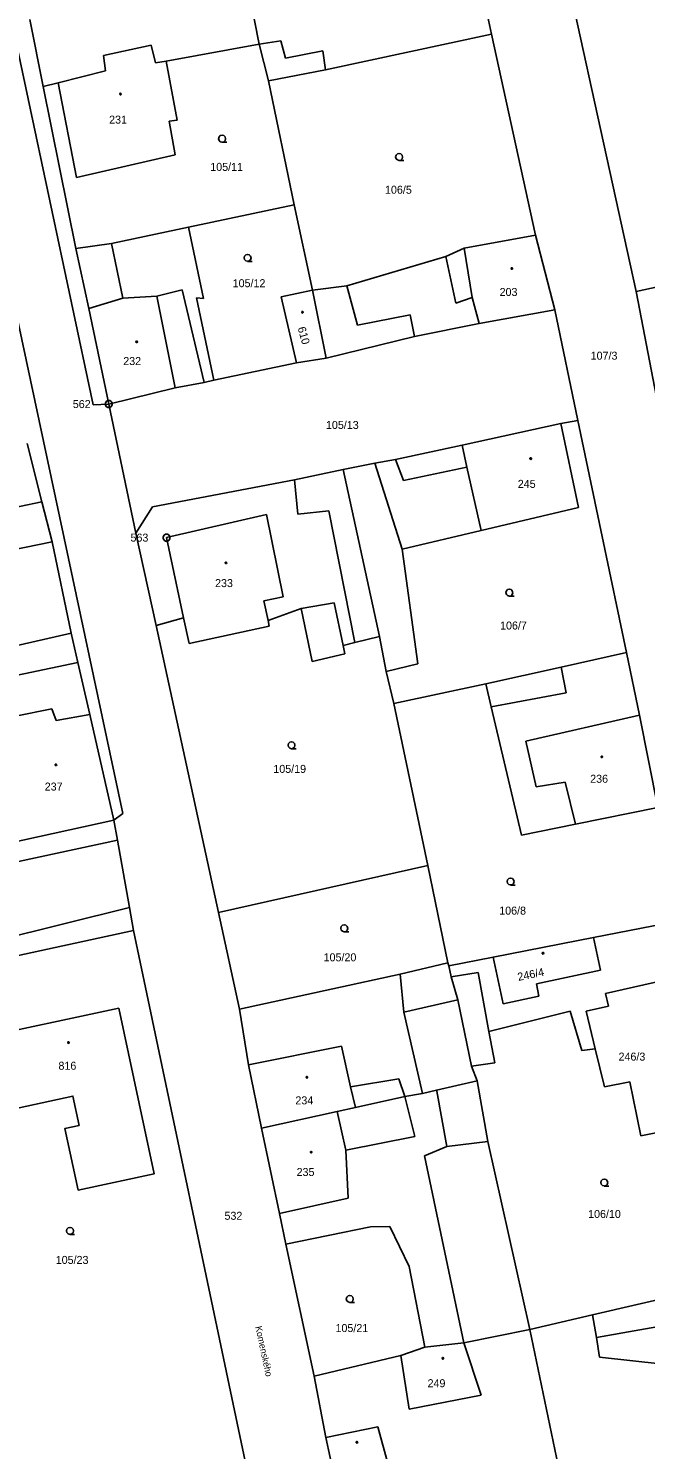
# Model space of a CAD drawing. Extents: x -757994 to -755874, y -1047691 to -1046119.
# Drawn here: x -756675.3 to -756609.7, y -1047170.3 to -1047019.3 of the extents above; entities that cross this region are included whole.
import ezdxf

# ---------------------------------------------------------------- set-up
doc = ezdxf.new("R2010")
doc.units = 0
doc.layers.add('katastrální mapa', color=7, linetype='Continuous')

msp = doc.modelspace()

# ---------------------------------------------------------------- linework, layer by layer
at = {"layer": 'katastrální mapa'}
for p, q in [((-756701.95, -1046901.14), (-756668.39, -1047059.3)), ((-756707.71, -1046903.74), (-756665.23, -1047102.74)), ((-756631.44, -1046994.52), (-756626.1, -1047019.92)), ((-756620, -1047004.93), (-756610.71, -1047047.28)), ((-756652.26, -1047013.32), (-756650.75, -1047021)), ((-756675.13, -1047018.38), (-756673.7, -1047025.49)), ((-756650.75, -1047021), (-756648.45, -1047020.63)), ((-756648.45, -1047020.63), (-756647.98, -1047022.47)), ((-756626.1, -1047019.92), (-756643.72, -1047023.72)), ((-756626.1, -1047019.92), (-756621.43, -1047041.28)), ((-756667.31, -1047022.22), (-756662.24, -1047021.12)), ((-756667.08, -1047023.83), (-756667.31, -1047022.22)), ((-756662.24, -1047021.12), (-756661.77, -1047022.98)), ((-756650.75, -1047021), (-756660.64, -1047022.81)), ((-756650.75, -1047021), (-756649.78, -1047024.89)), ((-756647.98, -1047022.47), (-756644, -1047021.7)), ((-756644, -1047021.7), (-756643.72, -1047023.72)), ((-756672.11, -1047025.09), (-756667.08, -1047023.83)), ((-756661.77, -1047022.98), (-756660.64, -1047022.81)), ((-756660.64, -1047022.81), (-756659.49, -1047029.08)), ((-756643.72, -1047023.72), (-756649.78, -1047024.89)), ((-756672.11, -1047025.09), (-756673.7, -1047025.49)), ((-756670.15, -1047035.16), (-756672.11, -1047025.09)), ((-756649.78, -1047024.89), (-756647.05, -1047038.07)), ((-756673.7, -1047025.49), (-756670.24, -1047042.72)), ((-756659.49, -1047029.08), (-756660.34, -1047029.18)), ((-756660.34, -1047029.18), (-756659.68, -1047032.76)), ((-756659.68, -1047032.76), (-756670.15, -1047035.16)), ((-756647.05, -1047038.07), (-756658.28, -1047040.45)), ((-756645.1, -1047047.13), (-756647.05, -1047038.07)), ((-756658.28, -1047040.45), (-756666.46, -1047042.18)), ((-756656.67, -1047048.03), (-756658.28, -1047040.45)), ((-756621.43, -1047041.28), (-756629, -1047042.69)), ((-756621.43, -1047041.28), (-756619.37, -1047049.21)), ((-756666.46, -1047042.18), (-756670.24, -1047042.72)), ((-756670.24, -1047042.72), (-756668.87, -1047049.07)), ((-756665.26, -1047047.98), (-756666.46, -1047042.18)), ((-756630.95, -1047043.56), (-756641.44, -1047046.67)), ((-756629, -1047042.69), (-756630.95, -1047043.56)), ((-756629.88, -1047048.51), (-756630.95, -1047043.56)), ((-756629, -1047042.69), (-756628.15, -1047047.92)), ((-756610.71, -1047047.28), (-756588.23, -1047042.37)), ((-756665.26, -1047047.98), (-756668.87, -1047049.07)), ((-756661.65, -1047047.76), (-756665.26, -1047047.98)), ((-756658.95, -1047047.11), (-756661.65, -1047047.76)), ((-756661.65, -1047047.76), (-756659.68, -1047057.5)), ((-756656.62, -1047056.93), (-756658.95, -1047047.11)), ((-756655.57, -1047056.71), (-756657.43, -1047047.95)), ((-756657.43, -1047047.95), (-756656.67, -1047048.03)), ((-756648.44, -1047047.84), (-756645.1, -1047047.13)), ((-756646.79, -1047054.84), (-756648.44, -1047047.84)), ((-756641.44, -1047046.67), (-756645.1, -1047047.13)), ((-756643.66, -1047054.37), (-756645.1, -1047047.13)), ((-756640.32, -1047050.86), (-756641.44, -1047046.67)), ((-756628.15, -1047047.92), (-756629.88, -1047048.51)), ((-756628.15, -1047047.92), (-756627.41, -1047050.69)), ((-756610.71, -1047047.28), (-756608.57, -1047058.5)), ((-756668.87, -1047049.07), (-756666.73, -1047059.23)), ((-756619.37, -1047049.21), (-756627.41, -1047050.69)), ((-756619.37, -1047049.21), (-756616.93, -1047060.99)), ((-756634.72, -1047049.74), (-756640.32, -1047050.86)), ((-756634.27, -1047052.06), (-756634.72, -1047049.74)), ((-756627.41, -1047050.69), (-756634.27, -1047052.06)), ((-756634.27, -1047052.06), (-756643.66, -1047054.37)), ((-756646.79, -1047054.84), (-756655.57, -1047056.71)), ((-756643.66, -1047054.37), (-756646.79, -1047054.84)), ((-756656.62, -1047056.93), (-756659.68, -1047057.5)), ((-756655.57, -1047056.71), (-756656.62, -1047056.93)), ((-756659.68, -1047057.5), (-756666.73, -1047059.23)), ((-756668.39, -1047059.3), (-756666.73, -1047059.23)), ((-756666.76, -1047059.23), (-756666.71, -1047059.23)), ((-756666.73, -1047059.23), (-756663.86, -1047072.95)), ((-756618.72, -1047061.31), (-756629.19, -1047063.62)), ((-756616.93, -1047060.99), (-756618.72, -1047061.31)), ((-756616.86, -1047070.24), (-756618.72, -1047061.31)), ((-756611.77, -1047085.64), (-756616.93, -1047060.99)), ((-756675.41, -1047063.42), (-756673.83, -1047069.63)), ((-756629.19, -1047063.62), (-756636.27, -1047065.11)), ((-756629.19, -1047063.62), (-756628.72, -1047065.95)), ((-756641.86, -1047066.19), (-756647.01, -1047067.29)), ((-756638.47, -1047065.5), (-756641.86, -1047066.19)), ((-756641.86, -1047066.19), (-756637.98, -1047083.94)), ((-756636.27, -1047065.11), (-756638.47, -1047065.5)), ((-756638.47, -1047065.5), (-756635.57, -1047074.64)), ((-756635.45, -1047067.36), (-756636.27, -1047065.11)), ((-756628.72, -1047065.95), (-756635.45, -1047067.36)), ((-756628.72, -1047065.95), (-756627.18, -1047072.67)), ((-756647.01, -1047067.29), (-756662.1, -1047070.15)), ((-756646.67, -1047070.94), (-756647.01, -1047067.29)), ((-756680.82, -1047071.04), (-756673.83, -1047069.63)), ((-756673.83, -1047069.63), (-756672.76, -1047073.87)), ((-756662.1, -1047070.15), (-756663.86, -1047072.95)), ((-756643.38, -1047070.59), (-756646.67, -1047070.94)), ((-756640.6, -1047084.58), (-756643.38, -1047070.59)), ((-756627.18, -1047072.67), (-756616.86, -1047070.24)), ((-756660.6, -1047073.42), (-756649.98, -1047070.98)), ((-756649.98, -1047070.98), (-756648.22, -1047079.7)), ((-756663.86, -1047072.95), (-756661.72, -1047082.77)), ((-756660.62, -1047073.42), (-756660.58, -1047073.42)), ((-756658.79, -1047081.96), (-756660.6, -1047073.42)), ((-756635.57, -1047074.64), (-756627.18, -1047072.67)), ((-756681.22, -1047075.59), (-756672.76, -1047073.87)), ((-756672.76, -1047073.87), (-756670.74, -1047083.58)), ((-756633.93, -1047086.84), (-756635.57, -1047074.64)), ((-756648.22, -1047079.7), (-756650.26, -1047080.13)), ((-756650.26, -1047080.13), (-756649.82, -1047082.24)), ((-756649.82, -1047082.24), (-756646.29, -1047080.96)), ((-756646.29, -1047080.96), (-756642.81, -1047080.37)), ((-756646.29, -1047080.96), (-756645.14, -1047086.58)), ((-756642.81, -1047080.37), (-756641.85, -1047084.89)), ((-756661.72, -1047082.77), (-756658.79, -1047081.96)), ((-756661.72, -1047082.77), (-756655.08, -1047113.24)), ((-756658.79, -1047081.96), (-756658.21, -1047084.68)), ((-756649.82, -1047082.24), (-756649.69, -1047082.85)), ((-756681.87, -1047086.13), (-756670.74, -1047083.58)), ((-756670.74, -1047083.58), (-756670.03, -1047086.69)), ((-756658.21, -1047084.68), (-756649.69, -1047082.85)), ((-756637.98, -1047083.94), (-756640.6, -1047084.58)), ((-756637.98, -1047083.94), (-756637.28, -1047087.64)), ((-756641.67, -1047085.76), (-756645.14, -1047086.58)), ((-756640.6, -1047084.58), (-756641.85, -1047084.89)), ((-756641.85, -1047084.89), (-756641.67, -1047085.76)), ((-756618.69, -1047087.19), (-756611.77, -1047085.64)), ((-756610.38, -1047092.29), (-756611.77, -1047085.64)), ((-756670.03, -1047086.69), (-756681.43, -1047089.07)), ((-756670.03, -1047086.69), (-756668.76, -1047092.21)), ((-756637.28, -1047087.64), (-756633.93, -1047086.84)), ((-756626.71, -1047088.97), (-756618.69, -1047087.19)), ((-756618.16, -1047089.93), (-756618.69, -1047087.19)), ((-756637.28, -1047087.64), (-756636.46, -1047091.06)), ((-756636.46, -1047091.06), (-756626.71, -1047088.97)), ((-756626.71, -1047088.97), (-756626.14, -1047091.39)), ((-756626.14, -1047091.39), (-756618.16, -1047089.93)), ((-756676.64, -1047092.4), (-756672.78, -1047091.63)), ((-756672.78, -1047091.63), (-756672.33, -1047092.84)), ((-756636.46, -1047091.06), (-756632.87, -1047108.27)), ((-756626.14, -1047091.39), (-756622.92, -1047105.05)), ((-756672.33, -1047092.84), (-756668.76, -1047092.21)), ((-756668.76, -1047092.21), (-756666.19, -1047103.45)), ((-756622.43, -1047095.05), (-756610.38, -1047092.29)), ((-756608.44, -1047102.1), (-756610.38, -1047092.29)), ((-756621.33, -1047099.89), (-756622.43, -1047095.05)), ((-756618.26, -1047099.41), (-756621.33, -1047099.89)), ((-756617.18, -1047103.88), (-756618.26, -1047099.41)), ((-756617.18, -1047103.88), (-756608.44, -1047102.1)), ((-756677.33, -1047105.87), (-756666.19, -1047103.45)), ((-756665.23, -1047102.74), (-756666.19, -1047103.45)), ((-756666.19, -1047103.45), (-756665.81, -1047105.58)), ((-756622.92, -1047105.05), (-756617.18, -1047103.88)), ((-756665.81, -1047105.58), (-756792.7, -1047132.63)), ((-756665.81, -1047105.58), (-756664.54, -1047112.71)), ((-756632.87, -1047108.27), (-756655.08, -1047113.24)), ((-756632.87, -1047108.27), (-756630.73, -1047118.59)), ((-756707.89, -1047123.53), (-756664.54, -1047112.71)), ((-756664.54, -1047112.71), (-756664.1, -1047115.15)), ((-756655.08, -1047113.24), (-756652.84, -1047123.51)), ((-756615.25, -1047115.91), (-756605.73, -1047114.04)), ((-756664.1, -1047115.15), (-756688.04, -1047120.36)), ((-756664.1, -1047115.15), (-756652.26, -1047171.56)), ((-756625.93, -1047118), (-756615.25, -1047115.91)), ((-756615.25, -1047115.91), (-756614.51, -1047119.38)), ((-756630.73, -1047118.59), (-756635.8, -1047119.81)), ((-756630.73, -1047118.59), (-756630.61, -1047118.92)), ((-756630.61, -1047118.92), (-756625.93, -1047118)), ((-756630.61, -1047118.92), (-756630.37, -1047120.08)), ((-756624.85, -1047122.94), (-756625.93, -1047118)), ((-756635.8, -1047119.81), (-756652.84, -1047123.51)), ((-756635.8, -1047119.81), (-756635.39, -1047123.83)), ((-756627.51, -1047119.64), (-756630.37, -1047120.08)), ((-756630.37, -1047120.08), (-756629.67, -1047122.54)), ((-756626.36, -1047125.88), (-756627.51, -1047119.64)), ((-756614.51, -1047119.38), (-756621.32, -1047120.85)), ((-756606.94, -1047120.25), (-756613.99, -1047121.85)), ((-756621.32, -1047120.85), (-756621.06, -1047122.16)), ((-756613.99, -1047121.85), (-756613.68, -1047123.22)), ((-756652.84, -1047123.51), (-756651.9, -1047129.45)), ((-756635.39, -1047123.83), (-756629.67, -1047122.54)), ((-756629.67, -1047122.54), (-756628.22, -1047129.59)), ((-756621.06, -1047122.16), (-756624.85, -1047122.94)), ((-756613.68, -1047123.22), (-756616.02, -1047123.75)), ((-756633.43, -1047132.49), (-756635.39, -1047123.83)), ((-756626.36, -1047125.88), (-756617.72, -1047123.74)), ((-756617.72, -1047123.74), (-756616.48, -1047127.91)), ((-756616.02, -1047123.75), (-756615.07, -1047127.73)), ((-756625.73, -1047129.22), (-756626.36, -1047125.88)), ((-756651.9, -1047129.45), (-756642.02, -1047127.45)), ((-756642.02, -1047127.45), (-756641.05, -1047131.76)), ((-756616.48, -1047127.91), (-756615.07, -1047127.73)), ((-756615.07, -1047127.73), (-756614.1, -1047131.78)), ((-756651.9, -1047129.45), (-756650.5, -1047136.17)), ((-756628.22, -1047129.59), (-756625.73, -1047129.22)), ((-756628.22, -1047129.59), (-756627.63, -1047131.13)), ((-756641.05, -1047131.76), (-756635.95, -1047130.94)), ((-756635.95, -1047130.94), (-756635.28, -1047132.8)), ((-756627.63, -1047131.13), (-756631.92, -1047132.14)), ((-756627.63, -1047131.13), (-756626.48, -1047137.6)), ((-756641.05, -1047131.76), (-756640.55, -1047133.97)), ((-756633.43, -1047132.49), (-756635.28, -1047132.8)), ((-756631.92, -1047132.14), (-756633.43, -1047132.49)), ((-756631.92, -1047132.14), (-756631.9, -1047132.25)), ((-756631.9, -1047132.25), (-756630.82, -1047138.12)), ((-756614.1, -1047131.78), (-756611.41, -1047131.25)), ((-756611.41, -1047131.25), (-756610.24, -1047136.97)), ((-756640.55, -1047133.97), (-756642.49, -1047134.4)), ((-756635.28, -1047132.8), (-756640.55, -1047133.97)), ((-756635.28, -1047132.8), (-756634.23, -1047137.07)), ((-756642.49, -1047134.4), (-756650.5, -1047136.17)), ((-756642.49, -1047134.4), (-756641.56, -1047138.51)), ((-756650.5, -1047136.17), (-756648.62, -1047145.25)), ((-756634.23, -1047137.07), (-756641.56, -1047138.51)), ((-756610.24, -1047136.97), (-756604.21, -1047135.77)), ((-756641.56, -1047138.51), (-756641.3, -1047143.59)), ((-756630.82, -1047138.12), (-756633.21, -1047139.1)), ((-756630.82, -1047138.12), (-756626.48, -1047137.6)), ((-756626.48, -1047137.6), (-756622.02, -1047157.57)), ((-756633.21, -1047139.1), (-756629.03, -1047158.98)), ((-756641.3, -1047143.59), (-756648.62, -1047145.25)), ((-756648.62, -1047145.25), (-756647.93, -1047148.48)), ((-756638.94, -1047146.66), (-756647.93, -1047148.48)), ((-756636.9, -1047146.63), (-756638.94, -1047146.66)), ((-756634.85, -1047150.85), (-756636.9, -1047146.63)), ((-756647.93, -1047148.48), (-756644.94, -1047162.5)), ((-756633.17, -1047159.43), (-756634.85, -1047150.85)), ((-756615.35, -1047156.01), (-756597.55, -1047151.86)), ((-756622.02, -1047157.57), (-756615.35, -1047156.01)), ((-756615.35, -1047156.01), (-756614.95, -1047158.41)), ((-756622.02, -1047157.57), (-756629.03, -1047158.98)), ((-756622.02, -1047157.57), (-756615.65, -1047188.04)), ((-756606.06, -1047156.85), (-756614.95, -1047158.41)), ((-756633.17, -1047159.43), (-756635.71, -1047160.32)), ((-756629.03, -1047158.98), (-756633.17, -1047159.43)), ((-756627.18, -1047164.55), (-756629.03, -1047158.98)), ((-756614.95, -1047158.41), (-756614.61, -1047160.48)), ((-756635.71, -1047160.32), (-756644.94, -1047162.5)), ((-756635.71, -1047160.32), (-756634.83, -1047166.02)), ((-756614.61, -1047160.48), (-756607.87, -1047161.24)), ((-756644.94, -1047162.5), (-756643.68, -1047169.02)), ((-756634.83, -1047166.02), (-756627.18, -1047164.55)), ((-756638.16, -1047167.89), (-756643.68, -1047169.02)), ((-756637.03, -1047172.04), (-756638.16, -1047167.89)), ((-756643.68, -1047169.02), (-756642.75, -1047173.28))]:
    msp.add_line(p, q, dxfattribs=at)
for points in [[(-756665.5, -1047026.22), (-756665.45, -1047026.23), (-756665.43, -1047026.27), (-756665.42, -1047026.3), (-756665.43, -1047026.35), (-756665.47, -1047026.38), (-756665.5, -1047026.39), (-756665.54, -1047026.37), (-756665.58, -1047026.34), (-756665.59, -1047026.3), (-756665.58, -1047026.26), (-756665.53, -1047026.22)], [(-756623.93, -1047044.75), (-756623.88, -1047044.76), (-756623.85, -1047044.81), (-756623.85, -1047044.84), (-756623.85, -1047044.89), (-756623.9, -1047044.92), (-756623.93, -1047044.93), (-756623.98, -1047044.91), (-756624.01, -1047044.88), (-756624.02, -1047044.84), (-756624.01, -1047044.79), (-756623.97, -1047044.76)], [(-756646.17, -1047049.4), (-756646.12, -1047049.41), (-756646.1, -1047049.45), (-756646.09, -1047049.48), (-756646.1, -1047049.52), (-756646.14, -1047049.56), (-756646.17, -1047049.57), (-756646.22, -1047049.55), (-756646.25, -1047049.52), (-756646.26, -1047049.48), (-756646.25, -1047049.44), (-756646.21, -1047049.4)], [(-756663.77, -1047052.53), (-756663.72, -1047052.54), (-756663.7, -1047052.59), (-756663.69, -1047052.62), (-756663.7, -1047052.67), (-756663.74, -1047052.7), (-756663.77, -1047052.71), (-756663.82, -1047052.69), (-756663.85, -1047052.66), (-756663.85, -1047052.62), (-756663.85, -1047052.58), (-756663.8, -1047052.54)], [(-756666.64, -1047058.87), (-756666.47, -1047058.97), (-756666.37, -1047059.14), (-756666.37, -1047059.33), (-756666.47, -1047059.5), (-756666.64, -1047059.6), (-756666.83, -1047059.6), (-756667, -1047059.5), (-756667.1, -1047059.33), (-756667.1, -1047059.14), (-756667, -1047058.97), (-756666.83, -1047058.87)], [(-756621.93, -1047064.95), (-756621.88, -1047064.96), (-756621.85, -1047065), (-756621.85, -1047065.03), (-756621.85, -1047065.08), (-756621.9, -1047065.11), (-756621.93, -1047065.12), (-756621.98, -1047065.1), (-756622.01, -1047065.07), (-756622.02, -1047065.03), (-756622.01, -1047064.99), (-756621.97, -1047064.95)], [(-756660.51, -1047073.06), (-756660.34, -1047073.16), (-756660.24, -1047073.33), (-756660.24, -1047073.52), (-756660.34, -1047073.69), (-756660.51, -1047073.79), (-756660.7, -1047073.79), (-756660.87, -1047073.69), (-756660.97, -1047073.52), (-756660.97, -1047073.33), (-756660.87, -1047073.16), (-756660.7, -1047073.06)], [(-756654.29, -1047076.02), (-756654.24, -1047076.03), (-756654.22, -1047076.08), (-756654.21, -1047076.11), (-756654.22, -1047076.16), (-756654.26, -1047076.19), (-756654.29, -1047076.2), (-756654.34, -1047076.18), (-756654.36, -1047076.15), (-756654.38, -1047076.11), (-756654.36, -1047076.07), (-756654.33, -1047076.03)], [(-756672.36, -1047097.48), (-756672.31, -1047097.49), (-756672.28, -1047097.54), (-756672.27, -1047097.57), (-756672.28, -1047097.62), (-756672.33, -1047097.65), (-756672.36, -1047097.66), (-756672.41, -1047097.64), (-756672.44, -1047097.61), (-756672.45, -1047097.57), (-756672.44, -1047097.52), (-756672.4, -1047097.49)], [(-756614.38, -1047096.62), (-756614.33, -1047096.64), (-756614.3, -1047096.68), (-756614.29, -1047096.71), (-756614.3, -1047096.75), (-756614.35, -1047096.79), (-756614.38, -1047096.79), (-756614.43, -1047096.78), (-756614.46, -1047096.75), (-756614.47, -1047096.71), (-756614.46, -1047096.67), (-756614.42, -1047096.63)], [(-756620.62, -1047117.49), (-756620.57, -1047117.5), (-756620.54, -1047117.55), (-756620.53, -1047117.58), (-756620.54, -1047117.62), (-756620.59, -1047117.66), (-756620.62, -1047117.67), (-756620.67, -1047117.65), (-756620.7, -1047117.62), (-756620.71, -1047117.58), (-756620.7, -1047117.53), (-756620.66, -1047117.5)], [(-756681.23, -1047126.74), (-756665.67, -1047123.43), (-756661.91, -1047141.01), (-756669.98, -1047142.75), (-756671.4, -1047136.2), (-756669.89, -1047135.88), (-756670.55, -1047132.76), (-756679.56, -1047134.73)], [(-756671.03, -1047126.98), (-756670.98, -1047126.99), (-756670.96, -1047127.04), (-756670.95, -1047127.07), (-756670.96, -1047127.12), (-756671, -1047127.15), (-756671.03, -1047127.16), (-756671.08, -1047127.14), (-756671.1, -1047127.11), (-756671.11, -1047127.07), (-756671.1, -1047127.02), (-756671.07, -1047126.99)], [(-756645.7, -1047130.68), (-756645.65, -1047130.69), (-756645.62, -1047130.73), (-756645.61, -1047130.76), (-756645.62, -1047130.8), (-756645.67, -1047130.84), (-756645.7, -1047130.85), (-756645.74, -1047130.83), (-756645.77, -1047130.8), (-756645.78, -1047130.76), (-756645.77, -1047130.72), (-756645.73, -1047130.68)], [(-756645.24, -1047138.62), (-756645.19, -1047138.64), (-756645.17, -1047138.68), (-756645.16, -1047138.71), (-756645.17, -1047138.75), (-756645.21, -1047138.79), (-756645.24, -1047138.79), (-756645.28, -1047138.78), (-756645.32, -1047138.75), (-756645.33, -1047138.71), (-756645.32, -1047138.67), (-756645.27, -1047138.63)], [(-756631.26, -1047160.54), (-756631.21, -1047160.55), (-756631.19, -1047160.6), (-756631.18, -1047160.63), (-756631.19, -1047160.68), (-756631.23, -1047160.71), (-756631.26, -1047160.72), (-756631.3, -1047160.7), (-756631.34, -1047160.67), (-756631.35, -1047160.63), (-756631.34, -1047160.59), (-756631.29, -1047160.55)], [(-756640.39, -1047169.46), (-756640.34, -1047169.47), (-756640.32, -1047169.51), (-756640.3, -1047169.54), (-756640.32, -1047169.59), (-756640.35, -1047169.62), (-756640.39, -1047169.62), (-756640.44, -1047169.61), (-756640.47, -1047169.58), (-756640.48, -1047169.54), (-756640.47, -1047169.5), (-756640.43, -1047169.46)]]:
    msp.add_lwpolyline(points, close=True, dxfattribs=at)
for points in [[(-756654.7, -1047031.41), (-756654.89, -1047031.36), (-756655.02, -1047031.23), (-756655.08, -1047031.04), (-756655.02, -1047030.86), (-756654.89, -1047030.72), (-756654.71, -1047030.67), (-756654.52, -1047030.72), (-756654.39, -1047030.86), (-756654.34, -1047031.05), (-756654.39, -1047031.24), (-756654.52, -1047031.37), (-756654.71, -1047031.42), (-756654.21, -1047031.42)], [(-756635.89, -1047033.35), (-756636.08, -1047033.3), (-756636.22, -1047033.17), (-756636.27, -1047032.98), (-756636.22, -1047032.79), (-756636.08, -1047032.66), (-756635.9, -1047032.61), (-756635.71, -1047032.66), (-756635.58, -1047032.79), (-756635.53, -1047032.99), (-756635.58, -1047033.18), (-756635.71, -1047033.31), (-756635.9, -1047033.36), (-756635.4, -1047033.36)], [(-756651.99, -1047044.07), (-756652.18, -1047044.02), (-756652.32, -1047043.89), (-756652.36, -1047043.7), (-756652.32, -1047043.51), (-756652.18, -1047043.38), (-756651.99, -1047043.33), (-756651.81, -1047043.38), (-756651.68, -1047043.51), (-756651.62, -1047043.71), (-756651.68, -1047043.9), (-756651.81, -1047044.03), (-756652, -1047044.08), (-756651.5, -1047044.08)], [(-756624.19, -1047079.64), (-756624.38, -1047079.59), (-756624.51, -1047079.46), (-756624.57, -1047079.27), (-756624.51, -1047079.09), (-756624.38, -1047078.95), (-756624.2, -1047078.9), (-756624.01, -1047078.95), (-756623.88, -1047079.09), (-756623.83, -1047079.28), (-756623.88, -1047079.47), (-756624.01, -1047079.6), (-756624.2, -1047079.65), (-756623.7, -1047079.65)], [(-756647.32, -1047095.85), (-756647.51, -1047095.8), (-756647.65, -1047095.67), (-756647.7, -1047095.48), (-756647.65, -1047095.29), (-756647.51, -1047095.16), (-756647.33, -1047095.11), (-756647.14, -1047095.16), (-756647, -1047095.29), (-756646.96, -1047095.49), (-756647, -1047095.68), (-756647.14, -1047095.81), (-756647.33, -1047095.86), (-756646.83, -1047095.86)], [(-756624.05, -1047110.33), (-756624.24, -1047110.28), (-756624.38, -1047110.15), (-756624.43, -1047109.96), (-756624.38, -1047109.77), (-756624.24, -1047109.64), (-756624.06, -1047109.59), (-756623.87, -1047109.64), (-756623.74, -1047109.77), (-756623.69, -1047109.97), (-756623.74, -1047110.16), (-756623.87, -1047110.29), (-756624.06, -1047110.34), (-756623.56, -1047110.34)], [(-756641.73, -1047115.3), (-756641.92, -1047115.25), (-756642.05, -1047115.12), (-756642.1, -1047114.93), (-756642.05, -1047114.75), (-756641.92, -1047114.61), (-756641.73, -1047114.56), (-756641.55, -1047114.61), (-756641.42, -1047114.75), (-756641.36, -1047114.94), (-756641.42, -1047115.12), (-756641.55, -1047115.26), (-756641.74, -1047115.31), (-756641.24, -1047115.31)], [(-756614.11, -1047142.31), (-756614.3, -1047142.26), (-756614.44, -1047142.12), (-756614.48, -1047141.94), (-756614.44, -1047141.76), (-756614.3, -1047141.62), (-756614.11, -1047141.57), (-756613.93, -1047141.62), (-756613.79, -1047141.76), (-756613.74, -1047141.95), (-756613.79, -1047142.14), (-756613.93, -1047142.27), (-756614.12, -1047142.32), (-756613.62, -1047142.32)], [(-756670.85, -1047147.45), (-756671.04, -1047147.4), (-756671.18, -1047147.26), (-756671.23, -1047147.08), (-756671.18, -1047146.9), (-756671.04, -1047146.76), (-756670.85, -1047146.71), (-756670.67, -1047146.76), (-756670.53, -1047146.9), (-756670.48, -1047147.09), (-756670.53, -1047147.27), (-756670.67, -1047147.41), (-756670.86, -1047147.46), (-756670.36, -1047147.46)], [(-756641.14, -1047154.68), (-756641.33, -1047154.63), (-756641.47, -1047154.5), (-756641.52, -1047154.31), (-756641.47, -1047154.12), (-756641.33, -1047153.99), (-756641.15, -1047153.94), (-756640.96, -1047153.99), (-756640.83, -1047154.12), (-756640.78, -1047154.32), (-756640.83, -1047154.51), (-756640.96, -1047154.64), (-756641.15, -1047154.69), (-756640.65, -1047154.69)]]:
    msp.add_lwpolyline(points, dxfattribs=at)

# ---------------------------------------------------------------- texts
for s, p in [('231', (-756666.7, -1047029.44)), ('105/11', (-756655.96, -1047034.46)), ('106/5', (-756637.4, -1047036.89)), ('105/12', (-756653.58, -1047046.82)), ('203', (-756625.23, -1047047.75)), ('107/3', (-756615.56, -1047054.52)), ('232', (-756665.2, -1047055.09)), ('562', (-756670.56, -1047059.66)), ('105/13', (-756643.67, -1047061.88)), ('245', (-756623.3, -1047068.14)), ('563', (-756664.43, -1047073.85)), ('233', (-756655.45, -1047078.68)), ('106/7', (-756625.18, -1047083.19)), ('105/19', (-756649.26, -1047098.42)), ('236', (-756615.61, -1047099.47)), ('237', (-756673.54, -1047100.3)), ('106/8', (-756625.27, -1047113.48)), ('105/20', (-756643.92, -1047118.44)), ('246/3', (-756612.6, -1047128.99)), ('816', (-756672.08, -1047129.96)), ('234', (-756646.92, -1047133.64)), ('235', (-756646.79, -1047141.25)), ('532', (-756654.45, -1047145.9)), ('106/10', (-756615.83, -1047145.71)), ('105/23', (-756672.37, -1047150.59)), ('105/21', (-756642.66, -1047157.83)), ('249', (-756632.88, -1047163.69))]:
    msp.add_text(s, height=0.85, dxfattribs=at).set_placement(p)
for s, height, rotation, p in [('610', 0.85, 285.7913, (-756646.69, -1047051.15)), ('246/4', 0.85, 11.6883, (-756623.23, -1047120.53)), ('Komenského', 0.7, 282.0671, (-756651.18, -1047157.27))]:
    msp.add_text(s, height=height, rotation=rotation, dxfattribs=at).set_placement(p)

doc.saveas('drawing.dxf')
